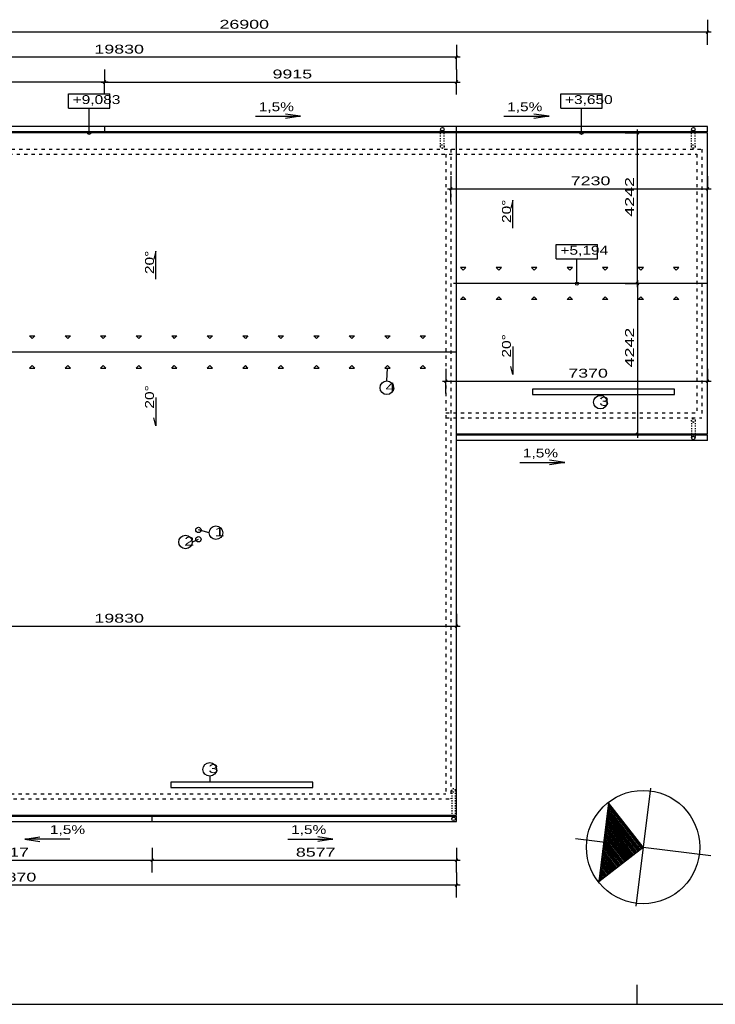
# Model space of a CAD drawing. Extents: x -196363 to 396902, y -489949 to -260582.
# Tile 268 of 311: x 255448 to 275042, y -364532 to -336808. Entities that reach past the tile are written whole.
import ezdxf

# ---------------------------------------------------------------- set-up
doc = ezdxf.new("R2010")
doc.units = 0
doc.header["$MEASUREMENT"] = 0
doc.linetypes.add('DASHED1', pattern=[1, 0.3, -0.4, 0.3])
for name, color, linetype in [('koty', 1, 'Continuous'), ('legenda', 1, 'Continuous'), ('navrh', 2, 'Continuous')]:
    doc.layers.add(name, color=color, linetype=linetype)
doc.styles.add('SPIRITTXTSTYLE1', font='ROMAN')
doc.dimstyles.new('SPIRITSTYLE574', dxfattribs={"dimtxt": 250, "dimasz": 12.7, "dimexe": 350, "dimexo": -350, "dimgap": 100, "dimtad": 1, "dimdec": 3, "dimzin": 0, "dimdsep": 46, "dimlunit": 7, "dimtxsty": 'SPIRITTXTSTYLE1', "dimblk1": '_TICKMARKS574', "dimblk2": '_TICKMARKS574', "dimsah": 1, "dimcen": 0.09, "dimdle": 100, "dimclrd": 1, "dimclre": 1, "dimclrt": 1, "dimadec": 0, "dimazin": 0, "dimtfac": 1, "dimtdec": 4, "dimtofl": 0, "dimtmove": 1, "dimatfit": 0, "dimfxl": 0, "dimtolj": 1, "dimtzin": 0, "dimarcsym": 0})
doc.dimstyles.new('SPIRITSTYLE575', dxfattribs={"dimtxt": 250, "dimasz": 12.7, "dimexe": 350, "dimexo": 920.37207, "dimgap": 100, "dimtad": 1, "dimdec": 3, "dimzin": 0, "dimdsep": 46, "dimlunit": 7, "dimtxsty": 'SPIRITTXTSTYLE1', "dimblk1": '_TICKMARKS575', "dimblk2": '_TICKMARKS575', "dimsah": 1, "dimcen": 0.09, "dimdle": 100, "dimclrd": 1, "dimclre": 1, "dimclrt": 1, "dimadec": 0, "dimazin": 0, "dimtfac": 1, "dimtdec": 4, "dimtofl": 0, "dimtmove": 1, "dimatfit": 0, "dimfxl": 0, "dimtolj": 1, "dimtzin": 0, "dimarcsym": 0})
doc.dimstyles.new('SPIRITSTYLE577', dxfattribs={"dimtxt": 250, "dimasz": 12.7, "dimexe": 350, "dimexo": 684.851562, "dimgap": 100, "dimtad": 1, "dimdec": 3, "dimzin": 0, "dimdsep": 46, "dimlunit": 7, "dimtxsty": 'SPIRITTXTSTYLE1', "dimblk1": '_TICKMARKS577', "dimblk2": '_TICKMARKS577', "dimsah": 1, "dimcen": 0.09, "dimdle": 100, "dimclrd": 1, "dimclre": 1, "dimclrt": 1, "dimadec": 0, "dimazin": 0, "dimtfac": 1, "dimtdec": 4, "dimtofl": 0, "dimtmove": 1, "dimatfit": 0, "dimfxl": 0, "dimtolj": 1, "dimtzin": 0, "dimarcsym": 0})
doc.dimstyles.new('SPIRITSTYLE578', dxfattribs={"dimtxt": 250, "dimasz": 12.7, "dimexe": 350, "dimexo": 1622.071899, "dimgap": 100, "dimtad": 1, "dimdec": 3, "dimzin": 0, "dimdsep": 46, "dimlunit": 7, "dimtxsty": 'SPIRITTXTSTYLE1', "dimblk1": '_TICKMARKS578', "dimblk2": '_TICKMARKS578', "dimsah": 1, "dimcen": 0.09, "dimdle": 100, "dimclrd": 1, "dimclre": 1, "dimclrt": 1, "dimadec": 0, "dimazin": 0, "dimtfac": 1, "dimtdec": 4, "dimtofl": 0, "dimtmove": 1, "dimatfit": 0, "dimfxl": 0, "dimtolj": 1, "dimtzin": 0, "dimarcsym": 0})
doc.dimstyles.new('SPIRITSTYLE579', dxfattribs={"dimtxt": 250, "dimasz": 12.7, "dimexe": 350, "dimexo": 1585.311279, "dimgap": 100, "dimtad": 1, "dimdec": 3, "dimzin": 0, "dimdsep": 46, "dimlunit": 7, "dimtxsty": 'SPIRITTXTSTYLE1', "dimblk1": '_TICKMARKS579', "dimblk2": '_TICKMARKS579', "dimsah": 1, "dimcen": 0.09, "dimdle": 100, "dimclrd": 1, "dimclre": 1, "dimclrt": 1, "dimadec": 0, "dimazin": 0, "dimtfac": 1, "dimtdec": 4, "dimtofl": 0, "dimtmove": 1, "dimatfit": 0, "dimfxl": 0, "dimtolj": 1, "dimtzin": 0, "dimarcsym": 0})
doc.dimstyles.new('SPIRITSTYLE580', dxfattribs={"dimtxt": 250, "dimasz": 12.7, "dimexe": 350, "dimexo": 2246.685059, "dimgap": 100, "dimtad": 1, "dimdec": 3, "dimzin": 0, "dimdsep": 46, "dimlunit": 7, "dimtxsty": 'SPIRITTXTSTYLE1', "dimblk1": '_TICKMARKS580', "dimblk2": '_TICKMARKS580', "dimsah": 1, "dimcen": 0.09, "dimdle": 100, "dimclrd": 1, "dimclre": 1, "dimclrt": 1, "dimadec": 0, "dimazin": 0, "dimtfac": 1, "dimtdec": 4, "dimtofl": 0, "dimtmove": 1, "dimatfit": 0, "dimfxl": 0, "dimtolj": 1, "dimtzin": 0, "dimarcsym": 0})
doc.dimstyles.new('SPIRITSTYLE581', dxfattribs={"dimtxt": 250, "dimasz": 12.7, "dimexe": 350, "dimexo": 2486.35083, "dimgap": 100, "dimtad": 1, "dimdec": 3, "dimzin": 0, "dimdsep": 46, "dimlunit": 7, "dimtxsty": 'SPIRITTXTSTYLE1', "dimblk1": '_TICKMARKS581', "dimblk2": '_TICKMARKS581', "dimsah": 1, "dimcen": 0.09, "dimdle": 100, "dimclrd": 1, "dimclre": 1, "dimclrt": 1, "dimadec": 0, "dimazin": 0, "dimtfac": 1, "dimtdec": 4, "dimtofl": 0, "dimtmove": 1, "dimatfit": 0, "dimfxl": 0, "dimtolj": 1, "dimtzin": 0, "dimarcsym": 0})
doc.dimstyles.new('SPIRITSTYLE583', dxfattribs={"dimtxt": 250, "dimasz": 12.7, "dimexe": 350, "dimexo": 739.297852, "dimgap": 100, "dimtad": 1, "dimdec": 3, "dimzin": 0, "dimdsep": 46, "dimlunit": 7, "dimtxsty": 'SPIRITTXTSTYLE1', "dimblk1": '_TICKMARKS583', "dimblk2": '_TICKMARKS583', "dimsah": 1, "dimcen": 0.09, "dimdle": 100, "dimclrd": 1, "dimclre": 1, "dimclrt": 1, "dimadec": 0, "dimazin": 0, "dimtfac": 1, "dimtdec": 4, "dimtofl": 0, "dimtmove": 1, "dimatfit": 0, "dimfxl": 0, "dimtolj": 1, "dimtzin": 0, "dimarcsym": 0})
doc.dimstyles.new('SPIRITSTYLE584', dxfattribs={"dimtxt": 250, "dimasz": 12.7, "dimexe": 350, "dimexo": 1494.612671, "dimgap": 100, "dimtad": 1, "dimdec": 3, "dimzin": 0, "dimdsep": 46, "dimlunit": 7, "dimtxsty": 'SPIRITTXTSTYLE1', "dimblk1": '_TICKMARKS584', "dimblk2": '_TICKMARKS584', "dimsah": 1, "dimcen": 0.09, "dimdle": 100, "dimclrd": 1, "dimclre": 1, "dimclrt": 1, "dimadec": 0, "dimazin": 0, "dimtfac": 1, "dimtdec": 4, "dimtofl": 0, "dimtmove": 1, "dimatfit": 0, "dimfxl": 0, "dimtolj": 1, "dimtzin": 0, "dimarcsym": 0})
doc.dimstyles.new('SPIRITSTYLE585', dxfattribs={"dimtxt": 250, "dimasz": 12.7, "dimexe": 350, "dimexo": 902.934387, "dimgap": 100, "dimtad": 1, "dimdec": 3, "dimzin": 0, "dimdsep": 46, "dimlunit": 7, "dimtxsty": 'SPIRITTXTSTYLE1', "dimblk1": '_TICKMARKS585', "dimblk2": '_TICKMARKS585', "dimsah": 1, "dimcen": 0.09, "dimdle": 100, "dimclrd": 1, "dimclre": 1, "dimclrt": 1, "dimadec": 0, "dimazin": 0, "dimtfac": 1, "dimtdec": 4, "dimtofl": 0, "dimtmove": 1, "dimatfit": 0, "dimfxl": 0, "dimtolj": 1, "dimtzin": 0, "dimarcsym": 0})
doc.dimstyles.new('SPIRITSTYLE737', dxfattribs={"dimtxt": 250, "dimasz": 12.7, "dimexe": 350, "dimexo": 623.162292, "dimgap": 100, "dimtad": 1, "dimdec": 3, "dimzin": 0, "dimdsep": 46, "dimlunit": 7, "dimtxsty": 'SPIRITTXTSTYLE1', "dimblk1": '_TICKMARKS737', "dimblk2": '_TICKMARKS737', "dimsah": 1, "dimcen": 0.09, "dimdle": 100, "dimclrd": 1, "dimclre": 1, "dimclrt": 1, "dimadec": 0, "dimazin": 0, "dimtfac": 1, "dimtdec": 4, "dimtofl": 0, "dimtmove": 1, "dimatfit": 0, "dimfxl": 0, "dimtolj": 1, "dimtzin": 0, "dimarcsym": 0})

# ---------------------------------------------------------------- blocks, each defined once
blk = doc.blocks.new('_TICKMARKS575')
at = {"color": 1, "linetype": 'Continuous'}
blk.add_line((-3, -3), (3, 3), dxfattribs=at)
blk = doc.blocks.new('*D1401')
at = {"color": 1, "linetype": 'Continuous', "ltscale": 600}
for p, q in [((247923.640625, -353535.8125, 1723.800049), (247923.640625, -353885.8125, 1723.800049)), ((267753.65625, -353535.8125, 1723.800049), (267753.65625, -353885.8125, 1723.800049)), ((247823.65625, -353885.8125, 1723.800049), (267853.65625, -353885.8125, 1723.800049)), ((247923.640625, -354235.78125, 1723.800049), (247923.640625, -353885.8125, 1723.800049)), ((267753.65625, -354235.78125, 1723.800049), (267753.65625, -353885.8125, 1723.800049))]:
    blk.add_line(p, q, dxfattribs=at)
at = {"color": 1, "linetype": 'Continuous', "ltscale": 600, "xscale": 12.69999980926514, "yscale": 12.69999980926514, "zscale": 12.69999980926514, "rotation": 180.0000050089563}
blk.add_blockref('_TICKMARKS575', (247923.640625, -353885.8125, 1723.800049), dxfattribs=at)
at = {"color": 1, "linetype": 'Continuous', "ltscale": 600, "xscale": 12.69999980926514, "yscale": 12.69999980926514, "zscale": 12.69999980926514}
blk.add_blockref('_TICKMARKS575', (267753.65625, -353885.8125, 1723.800049), dxfattribs=at)
at = {"color": 1, "linetype": 'Continuous', "ltscale": 300, "style": 'SPIRITTXTSTYLE1', "width": 1.5}
blk.add_text('19830', height=250, dxfattribs=at).set_placement((257552.921875, -353785.78125, 1723.800049))
blk = doc.blocks.new('_TICKMARKS577')
at = {"color": 1, "linetype": 'Continuous'}
blk.add_line((-3, -3), (3, 3), dxfattribs=at)
blk = doc.blocks.new('*D1403')
at = {"color": 1, "linetype": 'Continuous', "ltscale": 600}
for p, q in [((267453.65625, -346635.625, 1723.80005), (267453.65625, -346985.59375, 1723.80005)), ((274823.625, -346635.625, 1723.80005), (274823.625, -346985.59375, 1723.80005)), ((267353.65625, -346985.59375, 1723.80005), (274923.625, -346985.59375, 1723.80005)), ((267453.65625, -347335.59375, 1723.80005), (267453.65625, -346985.59375, 1723.80005)), ((274823.625, -347335.59375, 1723.80005), (274823.625, -346985.59375, 1723.80005))]:
    blk.add_line(p, q, dxfattribs=at)
at = {"color": 1, "linetype": 'Continuous', "ltscale": 600, "xscale": 12.69999980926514, "yscale": 12.69999980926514, "zscale": 12.69999980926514, "rotation": 180.0000050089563}
blk.add_blockref('_TICKMARKS577', (267453.65625, -346985.59375, 1723.80005), dxfattribs=at)
at = {"color": 1, "linetype": 'Continuous', "ltscale": 600, "xscale": 12.69999980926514, "yscale": 12.69999980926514, "zscale": 12.69999980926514}
blk.add_blockref('_TICKMARKS577', (274823.625, -346985.59375, 1723.80005), dxfattribs=at)
at = {"color": 1, "linetype": 'Continuous', "ltscale": 300, "style": 'SPIRITTXTSTYLE1', "width": 1.5}
blk.add_text('7370', height=250, dxfattribs=at).set_placement((270900.5625, -346885.59375, 1723.80005))
blk = doc.blocks.new('_TICKMARKS578')
at = {"color": 1, "linetype": 'Continuous'}
blk.add_line((-3, -3), (3, 3), dxfattribs=at)
blk = doc.blocks.new('*D1404')
at = {"color": 1, "linetype": 'Continuous', "ltscale": 600}
for p, q in [((272501.5625, -339995.46875, 1723.80005), (272851.5625, -339995.46875, 1723.80005)), ((272851.5625, -344337.96875, 1723.80005), (272851.5625, -339895.46875, 1723.80005)), ((273201.5625, -339995.46875, 1723.80005), (272851.5625, -339995.46875, 1723.80005)), ((272501.5625, -344237.96875, 1723.80005), (272851.5625, -344237.96875, 1723.80005)), ((273201.5625, -344237.96875, 1723.80005), (272851.5625, -344237.96875, 1723.80005))]:
    blk.add_line(p, q, dxfattribs=at)
at = {"color": 1, "linetype": 'Continuous', "ltscale": 600, "xscale": 12.69999980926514, "yscale": 12.69999980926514, "zscale": 12.69999980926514}
for p, rotation in [((272851.5625, -339995.46875, 1723.80005), 90.00000250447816), ((272851.5625, -344237.96875, 1723.80005), 270.0000006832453)]:
    blk.add_blockref('_TICKMARKS578', p, dxfattribs=dict(at, rotation=rotation))
at = {"color": 1, "linetype": 'Continuous', "ltscale": 300, "style": 'SPIRITTXTSTYLE1', "width": 1.5}
blk.add_text('4242', height=250, rotation=90.000002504, dxfattribs=at).set_placement((272751.5625, -342354.8125, 1723.80005))
blk = doc.blocks.new('_TICKMARKS574')
at = {"color": 1, "linetype": 'Continuous'}
blk.add_line((-3, -3), (3, 3), dxfattribs=at)
blk = doc.blocks.new('*D1405')
at = {"color": 1, "linetype": 'Continuous', "ltscale": 600}
for p, q in [((272501.5625, -344237.96875, 1723.80005), (272851.5625, -344237.96875, 1723.80005)), ((272851.5625, -344137.96875, 1723.80005), (272851.5625, -348580.4375, 1723.80005)), ((273201.5625, -344237.96875, 1723.80005), (272851.5625, -344237.96875, 1723.80005)), ((272501.5625, -348480.46875, 1723.80005), (272851.5625, -348480.46875, 1723.80005)), ((273201.5625, -348480.46875, 1723.80005), (272851.5625, -348480.46875, 1723.80005))]:
    blk.add_line(p, q, dxfattribs=at)
at = {"color": 1, "linetype": 'Continuous', "ltscale": 600, "xscale": 12.69999980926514, "yscale": 12.69999980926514, "zscale": 12.69999980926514}
for p, rotation in [((272851.5625, -344237.96875, 1723.80005), 90.00000250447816), ((272851.5625, -348480.46875, 1723.80005), -90.00000250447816)]:
    blk.add_blockref('_TICKMARKS574', p, dxfattribs=dict(at, rotation=rotation))
at = {"color": 1, "linetype": 'Continuous', "ltscale": 300, "style": 'SPIRITTXTSTYLE1', "width": 1.5}
blk.add_text('4242', height=250, rotation=450.000019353, dxfattribs=at).set_placement((272751.5625, -346597.3125, 1723.80005))
blk = doc.blocks.new('_TICKMARKS579')
at = {"color": 1, "linetype": 'Continuous'}
blk.add_line((-3, -3), (3, 3), dxfattribs=at)
blk = doc.blocks.new('*D1406')
at = {"color": 1, "linetype": 'Continuous', "ltscale": 600}
for p, q in [((276408.9375, -339995.46875, 1723.80005), (276758.9375, -339995.46875, 1723.80005)), ((276758.9375, -348580.4375, 1723.80005), (276758.9375, -339895.46875, 1723.80005)), ((277108.9375, -339995.46875, 1723.80005), (276758.9375, -339995.46875, 1723.80005)), ((276408.9375, -348480.46875, 1723.80005), (276758.9375, -348480.46875, 1723.80005)), ((277108.9375, -348480.46875, 1723.80005), (276758.9375, -348480.46875, 1723.80005))]:
    blk.add_line(p, q, dxfattribs=at)
at = {"color": 1, "linetype": 'Continuous', "ltscale": 600, "xscale": 12.69999980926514, "yscale": 12.69999980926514, "zscale": 12.69999980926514}
for p, rotation in [((276758.9375, -339995.46875, 1723.80005), 90.00000250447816), ((276758.9375, -348480.46875, 1723.80005), 270.0000006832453)]:
    blk.add_blockref('_TICKMARKS579', p, dxfattribs=dict(at, rotation=rotation))
at = {"color": 1, "linetype": 'Continuous', "ltscale": 300, "style": 'SPIRITTXTSTYLE1', "width": 1.5}
blk.add_text('8485', height=250, rotation=90.000002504, dxfattribs=at).set_placement((276658.9375, -344476.0625, 1723.80005))
blk = doc.blocks.new('_TICKMARKS580')
at = {"color": 1, "linetype": 'Continuous'}
blk.add_line((-3, -3), (3, 3), dxfattribs=at)
blk = doc.blocks.new('*D1407')
at = {"color": 1, "linetype": 'Continuous', "ltscale": 600}
for p, q in [((247923.640625, -337512.5625, 1723.800049), (247923.640625, -337862.5625, 1723.800049)), ((267753.65625, -337512.5625, 1723.800049), (267753.65625, -337862.5625, 1723.800049)), ((267853.65625, -337862.5625, 1723.800049), (247823.65625, -337862.5625, 1723.800049)), ((247923.640625, -338212.5625, 1723.800049), (247923.640625, -337862.5625, 1723.800049)), ((267753.65625, -338212.5625, 1723.800049), (267753.65625, -337862.5625, 1723.800049))]:
    blk.add_line(p, q, dxfattribs=at)
at = {"color": 1, "linetype": 'Continuous', "ltscale": 600, "xscale": 12.69999980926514, "yscale": 12.69999980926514, "zscale": 12.69999980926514}
for p, rotation in [((247923.640625, -337862.5625, 1723.800049), 180.0000050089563), ((267753.65625, -337862.5625, 1723.800049), 360.0000100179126)]:
    blk.add_blockref('_TICKMARKS580', p, dxfattribs=dict(at, rotation=rotation))
at = {"color": 1, "linetype": 'Continuous', "ltscale": 300, "style": 'SPIRITTXTSTYLE1', "width": 1.5}
blk.add_text('19830', height=250, rotation=360.0000100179, dxfattribs=at).set_placement((257552.921875, -337762.5625, 1723.800049))
blk = doc.blocks.new('_TICKMARKS581')
at = {"color": 1, "linetype": 'Continuous'}
blk.add_line((-3, -3), (3, 3), dxfattribs=at)
blk = doc.blocks.new('*D1408')
at = {"color": 1, "linetype": 'Continuous', "ltscale": 600}
for p, q in [((247923.640625, -336812.59375, 1723.800049), (247923.640625, -337162.5625, 1723.800049)), ((274823.625, -336812.59375, 1723.800049), (274823.625, -337162.5625, 1723.800049)), ((274923.625, -337162.5625, 1723.800049), (247823.65625, -337162.5625, 1723.800049)), ((247923.640625, -337512.5625, 1723.800049), (247923.640625, -337162.5625, 1723.800049)), ((274823.625, -337512.5625, 1723.800049), (274823.625, -337162.5625, 1723.800049))]:
    blk.add_line(p, q, dxfattribs=at)
at = {"color": 1, "linetype": 'Continuous', "ltscale": 600, "xscale": 12.69999980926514, "yscale": 12.69999980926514, "zscale": 12.69999980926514}
for p, rotation in [((247923.640625, -337162.5625, 1723.800049), 180.0000050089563), ((274823.625, -337162.5625, 1723.800049), 360.0000100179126)]:
    blk.add_blockref('_TICKMARKS581', p, dxfattribs=dict(at, rotation=rotation))
at = {"color": 1, "linetype": 'Continuous', "ltscale": 300, "style": 'SPIRITTXTSTYLE1', "width": 1.5}
blk.add_text('26900', height=250, rotation=360.0000100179, dxfattribs=at).set_placement((261076.03125, -337062.5625, 1723.800049))
blk = doc.blocks.new('_TICKMARKS583')
at = {"color": 1, "linetype": 'Continuous'}
blk.add_line((-3, -3), (3, 3), dxfattribs=at)
blk = doc.blocks.new('*D1411')
at = {"color": 1, "linetype": 'Continuous', "ltscale": 600}
for p, q in [((250460.296875, -360124.71875, 1723.800049), (250460.296875, -360474.71875, 1723.800049)), ((259176.984375, -360124.71875, 1723.800049), (259176.984375, -360474.71875, 1723.800049)), ((250360.3125, -360474.71875, 1723.800049), (259276.96875, -360474.71875, 1723.800049)), ((250460.296875, -360824.71875, 1723.800049), (250460.296875, -360474.71875, 1723.800049)), ((259176.984375, -360824.71875, 1723.800049), (259176.984375, -360474.71875, 1723.800049))]:
    blk.add_line(p, q, dxfattribs=at)
at = {"color": 1, "linetype": 'Continuous', "ltscale": 600, "xscale": 12.69999980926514, "yscale": 12.69999980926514, "zscale": 12.69999980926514, "rotation": 180.0000050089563}
blk.add_blockref('_TICKMARKS583', (250460.296875, -360474.71875, 1723.800049), dxfattribs=at)
at = {"color": 1, "linetype": 'Continuous', "ltscale": 600, "xscale": 12.69999980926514, "yscale": 12.69999980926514, "zscale": 12.69999980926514}
blk.add_blockref('_TICKMARKS583', (259176.984375, -360474.71875, 1723.800049), dxfattribs=at)
at = {"color": 1, "linetype": 'Continuous', "ltscale": 300, "style": 'SPIRITTXTSTYLE1', "width": 1.5}
blk.add_text('8717', height=250, dxfattribs=at).set_placement((254592.453125, -360374.71875, 1723.800049))
blk = doc.blocks.new('*D1412')
at = {"color": 1, "linetype": 'Continuous', "ltscale": 600}
for p, q in [((259176.984375, -360124.71875, 1723.800049), (259176.984375, -360474.71875, 1723.800049)), ((267753.65625, -360124.71875, 1723.800049), (267753.65625, -360474.71875, 1723.800049)), ((259077, -360474.71875, 1723.800049), (267853.65625, -360474.71875, 1723.800049)), ((259176.984375, -360824.71875, 1723.800049), (259176.984375, -360474.71875, 1723.800049)), ((267753.65625, -360824.71875, 1723.800049), (267753.65625, -360474.71875, 1723.800049))]:
    blk.add_line(p, q, dxfattribs=at)
at = {"color": 1, "linetype": 'Continuous', "ltscale": 600, "xscale": 12.69999980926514, "yscale": 12.69999980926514, "zscale": 12.69999980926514, "rotation": 180.0000050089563}
blk.add_blockref('_TICKMARKS583', (259176.984375, -360474.71875, 1723.800049), dxfattribs=at)
at = {"color": 1, "linetype": 'Continuous', "ltscale": 600, "xscale": 12.69999980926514, "yscale": 12.69999980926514, "zscale": 12.69999980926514}
blk.add_blockref('_TICKMARKS583', (267753.65625, -360474.71875, 1723.800049), dxfattribs=at)
at = {"color": 1, "linetype": 'Continuous', "ltscale": 300, "style": 'SPIRITTXTSTYLE1', "width": 1.5}
blk.add_text('8577', height=250, dxfattribs=at).set_placement((263227.21875, -360374.71875, 1723.800049))
blk = doc.blocks.new('_TICKMARKS584')
at = {"color": 1, "linetype": 'Continuous'}
blk.add_line((-3, -3), (3, 3), dxfattribs=at)
blk = doc.blocks.new('*D1413')
at = {"color": 1, "linetype": 'Continuous', "ltscale": 600}
for p, q in [((241883.625, -360824.71875, 1723.800049), (241883.625, -361174.71875, 1723.800049)), ((267753.65625, -360824.71875, 1723.800049), (267753.65625, -361174.71875, 1723.800049)), ((267853.65625, -361174.71875, 1723.800049), (241783.640625, -361174.71875, 1723.800049)), ((241883.625, -361524.6875, 1723.800049), (241883.625, -361174.71875, 1723.800049)), ((267753.65625, -361524.6875, 1723.800049), (267753.65625, -361174.71875, 1723.800049))]:
    blk.add_line(p, q, dxfattribs=at)
at = {"color": 1, "linetype": 'Continuous', "ltscale": 600, "xscale": 12.69999980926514, "yscale": 12.69999980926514, "zscale": 12.69999980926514}
for p, rotation in [((241883.625, -361174.71875, 1723.800049), 180.0000050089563), ((267753.65625, -361174.71875, 1723.800049), 360.0000100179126)]:
    blk.add_blockref('_TICKMARKS584', p, dxfattribs=dict(at, rotation=rotation))
at = {"color": 1, "linetype": 'Continuous', "ltscale": 300, "style": 'SPIRITTXTSTYLE1', "width": 1.5}
blk.add_text('25870', height=250, rotation=360.0000100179, dxfattribs=at).set_placement((254521.046875, -361074.6875, 1723.800049))
blk = doc.blocks.new('_TICKMARKS585')
at = {"color": 1, "linetype": 'Continuous'}
blk.add_line((-3, -3), (3, 3), dxfattribs=at)
blk = doc.blocks.new('*D1414')
at = {"color": 1, "linetype": 'Continuous', "ltscale": 600}
for p, q in [((247923.640625, -338212.5625, 1723.800049), (247923.640625, -338562.5625, 1723.800049)), ((257838.65625, -338212.5625, 1723.800049), (257838.65625, -338562.5625, 1723.800049)), ((257938.640625, -338562.5625, 1723.800049), (247823.65625, -338562.5625, 1723.800049)), ((247923.640625, -338912.5625, 1723.800049), (247923.640625, -338562.5625, 1723.800049)), ((257838.65625, -338912.5625, 1723.800049), (257838.65625, -338562.5625, 1723.800049))]:
    blk.add_line(p, q, dxfattribs=at)
at = {"color": 1, "linetype": 'Continuous', "ltscale": 600, "xscale": 12.69999980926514, "yscale": 12.69999980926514, "zscale": 12.69999980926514}
for p, rotation in [((247923.640625, -338562.5625, 1723.800049), 180.0000050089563), ((257838.65625, -338562.5625, 1723.800049), 360.0000100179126)]:
    blk.add_blockref('_TICKMARKS585', p, dxfattribs=dict(at, rotation=rotation))
at = {"color": 1, "linetype": 'Continuous', "ltscale": 300, "style": 'SPIRITTXTSTYLE1', "width": 1.5}
blk.add_text('9915', height=250, rotation=360.0000100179, dxfattribs=at).set_placement((252654.96875, -338462.53125, 1723.800049))
blk = doc.blocks.new('*D1415')
at = {"color": 1, "linetype": 'Continuous', "ltscale": 600}
for p, q in [((257838.65625, -338212.5625, 1723.80005), (257838.65625, -338562.5625, 1723.80005)), ((267753.65625, -338212.5625, 1723.80005), (267753.65625, -338562.5625, 1723.80005)), ((257738.65625, -338562.5625, 1723.80005), (267853.65625, -338562.5625, 1723.80005)), ((257838.65625, -338912.5625, 1723.80005), (257838.65625, -338562.5625, 1723.80005)), ((267753.65625, -338912.5625, 1723.80005), (267753.65625, -338562.5625, 1723.80005))]:
    blk.add_line(p, q, dxfattribs=at)
at = {"color": 1, "linetype": 'Continuous', "ltscale": 600, "xscale": 12.69999980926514, "yscale": 12.69999980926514, "zscale": 12.69999980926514, "rotation": 180.0000050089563}
blk.add_blockref('_TICKMARKS585', (257838.65625, -338562.5625, 1723.80005), dxfattribs=at)
at = {"color": 1, "linetype": 'Continuous', "ltscale": 600, "xscale": 12.69999980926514, "yscale": 12.69999980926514, "zscale": 12.69999980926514}
blk.add_blockref('_TICKMARKS585', (267753.65625, -338562.5625, 1723.80005), dxfattribs=at)
at = {"color": 1, "linetype": 'Continuous', "ltscale": 300, "style": 'SPIRITTXTSTYLE1', "width": 1.5}
blk.add_text('9915', height=250, dxfattribs=at).set_placement((262569.9375, -338462.53125, 1723.80005))
blk = doc.blocks.new('_TICKMARKS737')
at = {"color": 1, "linetype": 'Continuous'}
blk.add_line((-3, -3), (3, 3), dxfattribs=at)
blk = doc.blocks.new('*D1728')
at = {"color": 1, "linetype": 'Continuous', "ltscale": 600}
for p, q in [((267593.625, -341218.625, 1723.80005), (267593.625, -341568.625, 1723.80005)), ((274823.625, -341218.625, 1723.80005), (274823.625, -341568.625, 1723.80005)), ((267493.65625, -341568.625, 1723.80005), (274923.625, -341568.625, 1723.80005)), ((267593.625, -341918.625, 1723.80005), (267593.625, -341568.625, 1723.80005)), ((274823.625, -341918.625, 1723.80005), (274823.625, -341568.625, 1723.80005))]:
    blk.add_line(p, q, dxfattribs=at)
at = {"color": 1, "linetype": 'Continuous', "ltscale": 600, "xscale": 12.69999980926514, "yscale": 12.69999980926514, "zscale": 12.69999980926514, "rotation": 180.0000050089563}
blk.add_blockref('_TICKMARKS737', (267593.625, -341568.625, 1723.80005), dxfattribs=at)
at = {"color": 1, "linetype": 'Continuous', "ltscale": 600, "xscale": 12.69999980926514, "yscale": 12.69999980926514, "zscale": 12.69999980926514}
blk.add_blockref('_TICKMARKS737', (274823.625, -341568.625, 1723.80005), dxfattribs=at)
at = {"color": 1, "linetype": 'Continuous', "ltscale": 300, "style": 'SPIRITTXTSTYLE1', "width": 1.5}
blk.add_text('7230', height=250, dxfattribs=at).set_placement((270970.5625, -341468.625, 1723.80005))

msp = doc.modelspace()

# ---------------------------------------------------------------- linework, layer by layer
at = {"layer": 'koty', "color": 1, "linetype": 'Continuous', "ltscale": 304.799988}
for p, q in [((256820.4375, -339297.4375), (256820.4375, -338899.71875)), ((257986.9375, -339297.4375), (257986.9375, -338899.71875)), ((270688.0625, -339297.4375), (270688.0625, -338899.71875)), ((271854.5625, -339297.4375), (271854.5625, -338899.71875)), ((257403.70312, -339995.46875), (257403.70312, -339297.4375)), ((271271.34375, -339995.46875), (271271.34375, -339297.4375)), ((270559.78125, -343539.9375), (270559.78125, -343142.21875)), ((271726.28125, -343539.9375), (271726.28125, -343142.21875)), ((271143.03125, -344237.96875), (271143.03125, -343539.9375))]:
    msp.add_line(p, q, dxfattribs=at)
at = {"layer": 'koty', "color": 1, "linetype": 'Continuous', "ltscale": 509.015991}
for p, q in [((256820.4375, -338899.71875, -1154.94592), (257986.9375, -338899.71875, -1154.94592)), ((270688.0625, -338899.71875, -1154.94592), (271854.5625, -338899.71875, -1154.94592)), ((256820.4375, -339297.4375, -1154.94592), (257986.9375, -339297.4375, -1154.94592)), ((270688.0625, -339297.4375, -1154.94592), (271854.5625, -339297.4375, -1154.94592)), ((270559.78125, -343142.21875, -1154.94592), (271726.28125, -343142.21875, -1154.94592)), ((270559.78125, -343539.9375, -1154.94592), (271726.28125, -343539.9375, -1154.94592))]:
    msp.add_line(p, q, dxfattribs=at)
at = {"layer": 'koty', "color": 1, "linetype": 'Continuous', "ltscale": 609.599976}
for p, q in [((262090.54688, -339527.71875, -1723.80005), (263360.53125, -339527.71875, -1723.80005)), ((263360.53125, -339527.71875, -1723.80005), (262931.90625, -339464.21875, -1723.80005)), ((263360.53125, -339527.71875, -1723.80005), (262931.90625, -339591.21875, -1723.80005)), ((269087.875, -339527.71875, -1723.80005), (270357.875, -339527.71875, -1723.80005)), ((270357.875, -339527.71875, -1723.80005), (269929.25, -339464.21875, -1723.80005)), ((270357.875, -339527.71875, -1723.80005), (269929.25, -339591.21875, -1723.80005)), ((269531.125, -349276.8125, -1723.80005), (270801.125, -349276.8125, -1723.80005)), ((270801.125, -349276.8125, -1723.80005), (270372.5, -349213.3125, -1723.80005)), ((270801.125, -349276.8125, -1723.80005), (270372.5, -349340.3125, -1723.80005)), ((255588.54688, -359880.5625, -1723.80005), (256017.17188, -359817.0625, -1723.80005)), ((264271, -359880.5625, -1723.80005), (263842.375, -359817.0625, -1723.80005)), ((256858.54688, -359880.5625, -1723.80005), (255588.54688, -359880.5625, -1723.80005)), ((255588.54688, -359880.5625, -1723.80005), (256017.17188, -359944.0625, -1723.80005)), ((263001, -359880.5625, -1723.80005), (264271, -359880.5625, -1723.80005)), ((264271, -359880.5625, -1723.80005), (263842.375, -359944.0625, -1723.80005))]:
    msp.add_line(p, q, dxfattribs=at)
at = {"layer": 'koty', "color": 1, "linetype": 'Continuous', "ltscale": 600}
for p, q in [((269341.34375, -341885.40625, 1723.80005), (269280.75, -342111.5, 1723.80005)), ((269341.34375, -342675.75, 1723.80005), (269341.34375, -341885.40625, 1723.80005)), ((259286.32812, -343322.90625, 1723.80005), (259225.75, -343549.03125, 1723.80005)), ((259286.32812, -344113.25, 1723.80005), (259286.32812, -343322.90625, 1723.80005)), ((269341.34375, -346012.34375, 1723.80005), (269341.34375, -346802.65625, 1723.80005)), ((269341.34375, -346802.65625, 1723.80005), (269280.75, -346576.5625, 1723.80005)), ((259286.32812, -347449.84375, 1723.80005), (259286.32812, -348240.1875, 1723.80005)), ((259286.32812, -348240.1875, 1723.80005), (259225.75, -348014.09375, 1723.80005))]:
    msp.add_line(p, q, dxfattribs=at)
at = {"layer": 'koty', "color": 1, "linetype": 'Continuous', "ltscale": 304.799988}
for centre in [(257403.70312, -339995.46875), (271271.34375, -339995.46875), (271143.03125, -344237.96875)]:
    msp.add_circle(centre, 43.85183, dxfattribs=at)
at = {"layer": 'legenda', "color": 1, "linetype": 'Continuous', "ltscale": 50}
for p, q in [((265790.03125, -346980.53125, -1837.69128), (265803.65625, -346619.5, -1837.69128)), ((271804.34375, -347385.375, -1837.69128), (271804.34375, -347364.78125, -1837.69128)), ((260784.90625, -351253.53125, -1837.69128), (260482.03125, -351174.9375, -1837.69128)), ((260310.40625, -351515.1875, -1837.69128), (260482.03125, -351438.0625, -1837.69128)), ((260802.4375, -358108.65625, -1837.69128), (260802.4375, -358276.28125, -1837.69128))]:
    msp.add_line(p, q, dxfattribs=at)
at = {"layer": 'legenda', "color": 1, "linetype": 'Continuous', "ltscale": 1.5875}
msp.add_line((273213.21875, -358441.3125, 1723.80005), (272800.46875, -361767.40625, 1723.80005), dxfattribs=at)
at = {"layer": 'legenda', "color": 1, "linetype": 'Continuous', "ltscale": 250}
for p, q in [((272033.3125, -358854.9375, 1723.80005), (271757.4375, -361077.90625, 1723.80005)), ((272013.8125, -359012, 1723.80005), (272918.53125, -360173.15625, 1723.80005)), ((272020.71875, -358956.34375, 1723.80005), (272949.84375, -360148.75, 1723.80005)), ((272027.65625, -358900.625, 1723.80005), (272981.15625, -360124.34375, 1723.80005)), ((273006.84375, -360104.34375, 1723.80005), (272033.3125, -358854.9375, 1723.80005)), ((271979.21875, -359290.53125, 1723.80005), (272762.03125, -360295.09375, 1723.80005)), ((271986.1875, -359234.8125, 1723.80005), (272793.3125, -360270.6875, 1723.80005)), ((271993.0625, -359179.15625, 1723.80005), (272824.625, -360246.34375, 1723.80005)), ((271999.96875, -359123.4375, 1723.80005), (272855.9375, -360221.9375, 1723.80005)), ((272006.90625, -359067.71875, 1723.80005), (272887.21875, -360197.53125, 1723.80005)), ((271944.65625, -359569.03125, 1723.80005), (272605.5, -360417.09375, 1723.80005)), ((271951.59375, -359513.3125, 1723.80005), (272636.8125, -360392.6875, 1723.80005)), ((271958.5, -359457.59375, 1723.80005), (272668.09375, -360368.28125, 1723.80005)), ((271965.4375, -359401.9375, 1723.80005), (272699.40625, -360343.9375, 1723.80005)), ((271972.34375, -359346.21875, 1723.80005), (272730.71875, -360319.5, 1723.80005)), ((271910.125, -359847.53125, 1723.80005), (272448.9375, -360539.03125, 1723.80005)), ((271917.03125, -359791.8125, 1723.80005), (272480.28125, -360514.6875, 1723.80005)), ((271923.90625, -359736.09375, 1723.80005), (272511.59375, -360490.28125, 1723.80005)), ((271930.875, -359680.40625, 1723.80005), (272542.90625, -360465.875, 1723.80005)), ((271937.75, -359624.75, 1723.80005), (272574.1875, -360441.46875, 1723.80005)), ((273006.84375, -360104.34375, 1723.80005), (271101.4375, -359867.90625, 1723.80005)), ((271757.4375, -361077.90625, 1723.80005), (273006.84375, -360104.34375, 1723.80005)), ((271875.5625, -360126.03125, 1723.80005), (272292.40625, -360661.03125, 1723.80005)), ((271882.4375, -360070.3125, 1723.80005), (272323.71875, -360636.625, 1723.80005)), ((271889.375, -360014.625, 1723.80005), (272355.03125, -360612.21875, 1723.80005)), ((271896.28125, -359958.90625, 1723.80005), (272386.3125, -360587.84375, 1723.80005)), ((271903.1875, -359903.1875, 1723.80005), (272417.625, -360563.4375, 1723.80005)), ((273006.84375, -360104.34375, 1723.80005), (274912.1875, -360340.8125, 1723.80005)), ((271840.96875, -360404.5, 1723.80005), (272135.90625, -360782.96875, 1723.80005)), ((271847.90625, -360348.84375, 1723.80005), (272167.1875, -360758.59375, 1723.80005)), ((271854.8125, -360293.125, 1723.80005), (272198.5, -360734.1875, 1723.80005)), ((271861.71875, -360237.40625, 1723.80005), (272229.8125, -360709.78125, 1723.80005)), ((271868.65625, -360181.6875, 1723.80005), (272261.125, -360685.4375, 1723.80005)), ((271806.4375, -360683, 1723.80005), (271979.375, -360904.96875, 1723.80005)), ((271813.34375, -360627.28125, 1723.80005), (272010.6875, -360880.5625, 1723.80005)), ((271820.21875, -360571.625, 1723.80005), (272042, -360856.1875, 1723.80005)), ((271827.1875, -360515.90625, 1723.80005), (272073.28125, -360831.78125, 1723.80005)), ((271834.0625, -360460.21875, 1723.80005), (272104.59375, -360807.375, 1723.80005)), ((271778.75, -360905.8125, 1723.80005), (271854.15625, -361002.53125, 1723.80005)), ((271785.71875, -360850.09375, 1723.80005), (271885.46875, -360978.125, 1723.80005)), ((271792.59375, -360794.4375, 1723.80005), (271916.78125, -360953.71875, 1723.80005)), ((271799.5, -360738.71875, 1723.80005), (271948.0625, -360929.375, 1723.80005)), ((271758.03125, -361072.875, 1723.80005), (271760.21875, -361075.71875, 1723.80005)), ((271764.96875, -361017.21875, 1723.80005), (271791.5625, -361051.3125, 1723.80005)), ((271771.875, -360961.5, 1723.80005), (271822.875, -361026.9375, 1723.80005))]:
    msp.add_line(p, q, dxfattribs=at)
at = {"layer": 'legenda', "color": 1, "linetype": 'Continuous', "ltscale": 600}
for p, q in [((272841.40625, -364531.71875, 6971.39941), (272841.40625, -363984.34375, 6971.39941)), ((233841.375, -364531.71875, 6971.39941), (293841.375, -364531.71875, 6971.39941))]:
    msp.add_line(p, q, dxfattribs=at)
at = {"layer": 'legenda', "color": 1, "linetype": 'Continuous', "ltscale": 50}
for centre in [(265790.03125, -347171.78125, -1837.69128), (271804.34375, -347576.65625, -1837.69128), (260976.17188, -351253.53125, -1837.69128), (260119.14062, -351515.1875, -1837.69128), (260802.4375, -357917.375, -1837.69128)]:
    msp.add_circle(centre, 191.27928, dxfattribs=at)
at = {"layer": 'legenda', "color": 1, "linetype": 'Continuous', "ltscale": 1.5875}
msp.add_circle((273006.84375, -360104.34375, -1723.80005), 1596, dxfattribs=at)
at = {"layer": 'navrh', "color": 2, "linetype": 'Continuous', "ltscale": 300}
for p, q in [((267753.65625, -339815.5, 900), (247923.64062, -339815.5, 900)), ((257838.65625, -339815.5, 900), (257838.65625, -339965.46875, 900)), ((274823.625, -339815.5, 900), (267753.65625, -339815.5, 900)), ((267753.65625, -339965.46875, 900), (267753.65625, -339815.5, 900)), ((274823.625, -339965.46875, 900), (274823.625, -339815.5, 900)), ((274823.625, -339965.46875, 900), (247923.64062, -339965.46875, 900)), ((274823.625, -339995.46875, 900), (247923.64062, -339995.46875, 900)), ((267753.65625, -359205.4375, 900), (267753.65625, -339995.46875, 900)), ((274823.625, -348480.46875, 900), (274823.625, -339995.46875, 900)), ((268018.625, -343784.875, 900), (267868.625, -343784.875, 900)), ((267868.625, -343784.875, 900), (267943.625, -343859.90625, 900)), ((268018.625, -343784.875, 900), (267943.625, -343859.90625, 900)), ((269018.625, -343784.875, 900), (268868.625, -343784.875, 900)), ((268868.625, -343784.875, 900), (268943.625, -343859.90625, 900)), ((269018.625, -343784.875, 900), (268943.625, -343859.90625, 900)), ((270018.625, -343784.875, 900), (269868.625, -343784.875, 900)), ((269868.625, -343784.875, 900), (269943.625, -343859.90625, 900)), ((270018.625, -343784.875, 900), (269943.625, -343859.90625, 900)), ((271018.625, -343784.875, 900), (270868.625, -343784.875, 900)), ((270868.625, -343784.875, 900), (270943.625, -343859.90625, 900)), ((271018.625, -343784.875, 900), (270943.625, -343859.90625, 900)), ((272018.625, -343784.875, 900), (271868.625, -343784.875, 900)), ((271868.625, -343784.875, 900), (271943.625, -343859.90625, 900)), ((272018.625, -343784.875, 900), (271943.625, -343859.90625, 900)), ((273018.625, -343784.875, 900), (272868.625, -343784.875, 900)), ((272868.625, -343784.875, 900), (272943.625, -343859.90625, 900)), ((273018.625, -343784.875, 900), (272943.625, -343859.90625, 900)), ((274018.625, -343784.875, 900), (273868.625, -343784.875, 900)), ((273868.625, -343784.875, 900), (273943.625, -343859.90625, 900)), ((274018.625, -343784.875, 900), (273943.625, -343859.90625, 900)), ((274823.625, -344237.96875, 900), (267753.65625, -344237.96875, 900)), ((267868.625, -344691, 900), (267943.625, -344616, 900)), ((268018.625, -344691, 900), (267868.625, -344691, 900)), ((268018.625, -344691, 900), (267943.625, -344616, 900)), ((268868.625, -344691, 900), (268943.625, -344616, 900)), ((269018.625, -344691, 900), (268868.625, -344691, 900)), ((269018.625, -344691, 900), (268943.625, -344616, 900)), ((269868.625, -344691, 900), (269943.625, -344616, 900)), ((270018.625, -344691, 900), (269868.625, -344691, 900)), ((270018.625, -344691, 900), (269943.625, -344616, 900)), ((270868.625, -344691, 900), (270943.625, -344616, 900)), ((271018.625, -344691, 900), (270868.625, -344691, 900)), ((271018.625, -344691, 900), (270943.625, -344616, 900)), ((271868.625, -344691, 900), (271943.625, -344616, 900)), ((272018.625, -344691, 900), (271868.625, -344691, 900)), ((272018.625, -344691, 900), (271943.625, -344616, 900)), ((272868.625, -344691, 900), (272943.625, -344616, 900)), ((273018.625, -344691, 900), (272868.625, -344691, 900)), ((273018.625, -344691, 900), (272943.625, -344616, 900)), ((273868.625, -344691, 900), (273943.625, -344616, 900)), ((274018.625, -344691, 900), (273868.625, -344691, 900)), ((274018.625, -344691, 900), (273943.625, -344616, 900)), ((255728.67188, -345713.40625, 900), (255878.65625, -345713.40625, 900)), ((255728.67188, -345713.40625, 900), (255803.65625, -345788.40625, 900)), ((255878.65625, -345713.40625, 900), (255803.65625, -345788.40625, 900)), ((256728.67188, -345713.40625, 900), (256878.65625, -345713.40625, 900)), ((256728.67188, -345713.40625, 900), (256803.65625, -345788.40625, 900)), ((256878.65625, -345713.40625, 900), (256803.65625, -345788.40625, 900)), ((257728.67188, -345713.40625, 900), (257878.65625, -345713.40625, 900)), ((257728.67188, -345713.40625, 900), (257803.65625, -345788.40625, 900)), ((257878.65625, -345713.40625, 900), (257803.65625, -345788.40625, 900)), ((258728.67188, -345713.40625, 900), (258878.65625, -345713.40625, 900)), ((258728.67188, -345713.40625, 900), (258803.65625, -345788.40625, 900)), ((258878.65625, -345713.40625, 900), (258803.65625, -345788.40625, 900)), ((259728.67188, -345713.40625, 900), (259878.65625, -345713.40625, 900)), ((259728.67188, -345713.40625, 900), (259803.65625, -345788.40625, 900)), ((259878.65625, -345713.40625, 900), (259803.65625, -345788.40625, 900)), ((260728.67188, -345713.40625, 900), (260878.65625, -345713.40625, 900)), ((260728.67188, -345713.40625, 900), (260803.65625, -345788.40625, 900)), ((260878.65625, -345713.40625, 900), (260803.65625, -345788.40625, 900)), ((261728.67188, -345713.40625, 900), (261878.67188, -345713.40625, 900)), ((261728.67188, -345713.40625, 900), (261803.65625, -345788.40625, 900)), ((261878.67188, -345713.40625, 900), (261803.65625, -345788.40625, 900)), ((262728.65625, -345713.40625, 900), (262878.65625, -345713.40625, 900)), ((262728.65625, -345713.40625, 900), (262803.65625, -345788.40625, 900)), ((262878.65625, -345713.40625, 900), (262803.65625, -345788.40625, 900)), ((263728.6875, -345713.40625, 900), (263878.65625, -345713.40625, 900)), ((263728.6875, -345713.40625, 900), (263803.65625, -345788.40625, 900)), ((263878.65625, -345713.40625, 900), (263803.65625, -345788.40625, 900)), ((264728.6875, -345713.40625, 900), (264878.65625, -345713.40625, 900)), ((264728.6875, -345713.40625, 900), (264803.65625, -345788.40625, 900)), ((264878.65625, -345713.40625, 900), (264803.65625, -345788.40625, 900)), ((265728.6875, -345713.40625, 900), (265878.65625, -345713.40625, 900)), ((265728.6875, -345713.40625, 900), (265803.65625, -345788.40625, 900)), ((265878.65625, -345713.40625, 900), (265803.65625, -345788.40625, 900)), ((266728.6875, -345713.40625, 900), (266878.65625, -345713.40625, 900)), ((266728.6875, -345713.40625, 900), (266803.65625, -345788.40625, 900)), ((266878.65625, -345713.40625, 900), (266803.65625, -345788.40625, 900)), ((267753.65625, -346166.46875, 900), (247923.64062, -346166.46875, 900)), ((255728.67188, -346619.5, 900), (255803.65625, -346544.5, 900)), ((255878.65625, -346619.5, 900), (255803.65625, -346544.5, 900)), ((256728.67188, -346619.5, 900), (256803.65625, -346544.5, 900)), ((256878.65625, -346619.5, 900), (256803.65625, -346544.5, 900)), ((257728.67188, -346619.5, 900), (257803.65625, -346544.5, 900)), ((257878.65625, -346619.5, 900), (257803.65625, -346544.5, 900)), ((258728.67188, -346619.5, 900), (258803.65625, -346544.5, 900)), ((258878.65625, -346619.5, 900), (258803.65625, -346544.5, 900)), ((259728.67188, -346619.5, 900), (259803.65625, -346544.5, 900)), ((259878.65625, -346619.5, 900), (259803.65625, -346544.5, 900)), ((260728.67188, -346619.5, 900), (260803.65625, -346544.5, 900)), ((260878.65625, -346619.5, 900), (260803.65625, -346544.5, 900)), ((261728.67188, -346619.5, 900), (261803.65625, -346544.5, 900)), ((261878.67188, -346619.5, 900), (261803.65625, -346544.5, 900)), ((262728.65625, -346619.5, 900), (262803.65625, -346544.5, 900)), ((262878.65625, -346619.5, 900), (262803.65625, -346544.5, 900)), ((263728.6875, -346619.5, 900), (263803.65625, -346544.5, 900)), ((263878.65625, -346619.5, 900), (263803.65625, -346544.5, 900)), ((264728.6875, -346619.5, 900), (264803.65625, -346544.5, 900)), ((264878.65625, -346619.5, 900), (264803.65625, -346544.5, 900)), ((265728.6875, -346619.5, 900), (265803.65625, -346544.5, 900)), ((265878.65625, -346619.5, 900), (265803.65625, -346544.5, 900)), ((266728.6875, -346619.5, 900), (266803.65625, -346544.5, 900)), ((266878.65625, -346619.5, 900), (266803.65625, -346544.5, 900)), ((255728.67188, -346619.5, 900), (255878.65625, -346619.5, 900)), ((256728.67188, -346619.5, 900), (256878.65625, -346619.5, 900)), ((257728.67188, -346619.5, 900), (257878.65625, -346619.5, 900)), ((258728.67188, -346619.5, 900), (258878.65625, -346619.5, 900)), ((259728.67188, -346619.5, 900), (259878.65625, -346619.5, 900)), ((260728.67188, -346619.5, 900), (260878.65625, -346619.5, 900)), ((261728.67188, -346619.5, 900), (261878.67188, -346619.5, 900)), ((262728.65625, -346619.5, 900), (262878.65625, -346619.5, 900)), ((263728.6875, -346619.5, 900), (263878.65625, -346619.5, 900)), ((264728.6875, -346619.5, 900), (264878.65625, -346619.5, 900)), ((265728.6875, -346619.5, 900), (265878.65625, -346619.5, 900)), ((266728.6875, -346619.5, 900), (266878.65625, -346619.5, 900)), ((273888.59375, -347214.78125, 900), (269888.59375, -347214.78125, 900)), ((269888.59375, -347214.78125, 900), (269888.59375, -347364.78125, 900)), ((269888.59375, -347364.78125, 900), (273888.59375, -347364.78125, 900)), ((273888.59375, -347364.78125, 900), (273888.59375, -347214.78125, 900)), ((274823.625, -348480.46875, 900), (267753.65625, -348480.46875, 900)), ((274823.625, -348510.4375, 900), (267753.65625, -348510.4375, 900)), ((274823.625, -348660.4375, 900), (267753.65625, -348660.4375, 900)), ((274823.625, -348660.4375, 900), (274823.625, -348510.4375, 900)), ((263700.46875, -358276.28125, 900), (259700.46875, -358276.28125, 900)), ((259700.46875, -358276.28125, 900), (259700.46875, -358426.28125, 900)), ((259700.46875, -358426.28125, 900), (263700.46875, -358426.28125, 900)), ((263700.46875, -358426.28125, 900), (263700.46875, -358276.28125, 900)), ((241883.625, -359205.4375, 900), (267753.65625, -359205.4375, 900)), ((241883.625, -359235.4375, 900), (267753.65625, -359235.4375, 900)), ((259176.98438, -359385.40625, 900), (259176.98438, -359235.4375, 900)), ((267753.65625, -359385.40625, 900), (267753.65625, -359235.4375, 900)), ((241883.625, -359385.40625, 900), (267753.65625, -359385.40625, 900))]:
    msp.add_line(p, q, dxfattribs=at)
at = {"layer": 'navrh', "color": 2, "linetype": 'DASHED1', "ltscale": 100}
for p, q in [((267303.6875, -340380.46875, 900), (267303.6875, -339890.46875, 900)), ((267403.6875, -340380.46875, 900), (267403.6875, -339890.46875, 900)), ((274373.65625, -340380.46875, 900), (274373.65625, -339890.46875, 900)), ((274473.65625, -340380.46875, 900), (274473.65625, -339890.46875, 900)), ((274373.65625, -348095.46875, 900), (274373.65625, -348585.46875, 900)), ((274473.65625, -348095.46875, 900), (274473.65625, -348585.46875, 900)), ((267618.65625, -358508.375, 900), (267618.65625, -359310.4375, 900)), ((267618.65625, -358508.375, 900), (267618.65625, -359310.4375, 900)), ((267718.65625, -358508.375, 900), (267718.65625, -359310.4375, 900)), ((267718.65625, -358508.375, 900), (267718.65625, -359310.4375, 900))]:
    msp.add_line(p, q, dxfattribs=at)
at = {"layer": 'navrh', "color": 2, "linetype": 'DASHED1', "ltscale": 300}
for p, q in [((248083.64062, -340455.46875, 900), (274663.65625, -340455.46875, 900)), ((248223.64062, -340595.46875, 900), (274523.65625, -340595.46875, 900)), ((267453.65625, -340595.46875, 900), (267453.65625, -358605.4375, 900)), ((267593.625, -340455.46875, 900), (267593.625, -358745.4375, 900)), ((274523.65625, -340595.46875, 900), (274523.65625, -347880.46875, 900)), ((274663.65625, -340455.46875, 900), (274663.65625, -348020.46875, 900)), ((267753.65625, -344237.96875, 900), (267593.625, -344237.96875, 900)), ((267453.65625, -347880.46875, 900), (274523.65625, -347880.46875, 900)), ((267453.65625, -348020.46875, 900), (274663.65625, -348020.46875, 900)), ((242183.64062, -358605.4375, 900), (267453.65625, -358605.4375, 900)), ((242043.64062, -358745.4375, 900), (267593.625, -358745.4375, 900))]:
    msp.add_line(p, q, dxfattribs=at)
at = {"layer": 'navrh', "color": 2, "linetype": 'Continuous', "ltscale": 300}
for centre, radius in [((267353.6875, -339890.46875, 900), 50.00625), ((274423.65625, -339890.46875, 900), 50.00625), ((274423.65625, -348585.46875, 900), 50.00625), ((260482.03125, -351174.9375, 900), 75.00938), ((260482.03125, -351438.0625, 900), 75.00938), ((267668.65625, -359310.4375, 900), 50.00625), ((267668.65625, -359310.4375, 900), 50.00625)]:
    msp.add_circle(centre, radius, dxfattribs=at)
at = {"layer": 'navrh', "color": 2, "linetype": 'DASHED1', "ltscale": 100}
for centre in [(267353.6875, -340380.46875, 900), (274423.65625, -340380.46875, 900), (274423.65625, -348095.46875, 900), (267668.65625, -358508.375, 900), (267668.65625, -358508.375, 900)]:
    msp.add_circle(centre, 50.00625, dxfattribs=at)
at = {"layer": 'navrh', "color": 2, "linetype": 'Continuous', "ltscale": 300}
msp.add_point((259176.98438, -359385.40625, 900), dxfattribs=at)

# ---------------------------------------------------------------- texts
at = {"layer": 'koty', "color": 1, "linetype": 'Continuous', "ltscale": 509.015991, "style": 'SPIRITTXTSTYLE1', "width": 1.3}
for s, p in [('+9,083', (256939.75, -339183.375, -1154.94592)), ('+3,650', (270807.375, -339183.375, -1154.94592)), ('+5,194', (270679.09375, -343425.875, -1154.94592))]:
    msp.add_text(s, height=250.5, dxfattribs=at).set_placement(p)
at = {"layer": 'koty', "color": 1, "linetype": 'Continuous', "ltscale": 609.599976, "style": 'SPIRITTXTSTYLE1', "width": 1.3}
for p in [(262181.875, -339384.84375, -1723.80005), (269179.21875, -339384.84375, -1723.80005), (269622.46875, -349133.9375, -1723.80005), (256300.1875, -359737.6875, -1723.80005), (263092.34375, -359737.6875, -1723.80005)]:
    msp.add_text('1,5%%%', height=250, dxfattribs=at).set_placement(p)
at = {"layer": 'koty', "color": 1, "linetype": 'Continuous', "ltscale": 600, "style": 'SPIRITTXTSTYLE1', "width": 1.3}
for p in [(269283.25, -342532.84375, 1723.80005), (259228.23438, -343970.34375, 1723.80005), (269283.25, -346321.59375, 1723.80005), (259228.23438, -347759.09375, 1723.80005)]:
    msp.add_text('20%%176', height=250.5, rotation=90.000002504, dxfattribs=at).set_placement(p)
at = {"layer": 'legenda', "color": 1, "linetype": 'DASHED1', "ltscale": 50, "style": 'SPIRITTXTSTYLE1', "width": 1.5}
for s, p in [('4', (265753.9375, -347274.84375, -1837.69128)), ('3', (271768.25, -347679.71875, -1837.69128)), ('1', (260940.07812, -351356.59375, -1837.69128)), ('2', (260083.04688, -351618.25, -1837.69128)), ('3', (260766.34375, -358020.4375, -1837.69128))]:
    msp.add_text(s, height=250, dxfattribs=at).set_placement(p)

# ---------------------------------------------------------------- dimensions: what is measured, and where the dimension line sits
at = {"layer": 'koty', "color": 1, "linetype": 'Continuous', "ltscale": 600}
for base, p1, p2, dimstyle, picture, middle in [((274963.625, -337162.5625, 1723.80005), (274823.625, -339995.46875, 1723.80005), (247923.64062, -339995.46875, 1723.80005), 'SPIRITSTYLE581', '*D1408', (261373.64062, -337162.5625, 1723.80005)), ((267893.65625, -337862.5625, 1723.80005), (267753.65625, -340455.46875, 1723.80005), (247923.64062, -340455.46875, 1723.80005), 'SPIRITSTYLE580', '*D1407', (257838.65625, -337862.5625, 1723.80005)), ((257838.65625, -338562.5625, 1723.80005), (257838.65625, -339815.5, 1723.80005), (247923.64062, -339815.5, 1723.80005), 'SPIRITSTYLE585', '*D1414', (252881.15625, -338562.5625, 1723.80005)), ((257838.65625, -338562.5625, 1723.80005), (257838.65625, -339815.5, 1723.80005), (267753.65625, -339815.5, 1723.80005), 'SPIRITSTYLE585', '*D1415', (262796.125, -338562.5625, 1723.80005)), ((267593.625, -341568.625, 1723.80005), (267593.625, -340595.46875, 1723.80005), (274823.625, -340595.46875, 1723.80005), 'SPIRITSTYLE737', '*D1728', (271208.65625, -341568.625, 1723.80005)), ((267453.65625, -346985.59375, 1723.80005), (267453.65625, -348020.46875, 1723.80005), (274823.625, -348020.46875, 1723.80005), 'SPIRITSTYLE577', '*D1403', (271138.65625, -346985.59375, 1723.80005)), ((247783.65625, -353885.8125, 1723.80005), (247923.64062, -352615.4375, 1723.80005), (267753.65625, -352615.4375, 1723.80005), 'SPIRITSTYLE575', '*D1401', (257838.65625, -353885.8125, 1723.80005)), ((267893.65625, -361174.71875, 1723.80005), (267753.65625, -359335.40625, 1723.80005), (241883.625, -359335.40625, 1723.80005), 'SPIRITSTYLE584', '*D1413', (254818.65625, -361174.71875, 1723.80005)), ((250460.296875, -360474.71875, 1723.8000488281), (250460.296875, -359385.40625, 1723.8000488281), (259176.984375, -359385.40625, 1723.8000488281), 'SPIRITSTYLE583', '*D1411', (254818.65625, -360474.71875, 1723.8000488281)), ((259176.98438, -360474.71875, 1723.80005), (259176.98438, -359385.40625, 1723.80005), (267753.65625, -359385.40625, 1723.80005), 'SPIRITSTYLE583', '*D1412', (263465.3125, -360474.71875, 1723.80005))]:
    dim = msp.add_linear_dim(base=base, p1=p1, p2=p2, dimstyle=dimstyle, dxfattribs=at)
    dim.commit()
    dim.dimension.update_dxf_attribs({"geometry": picture, "text_midpoint": middle})
for base, p1, p2, dimstyle, picture, middle in [((272851.5625, -344237.96875, 1723.80005), (274823.625, -344237.96875, 1723.80005), (274823.625, -339995.46875, 1723.80005), 'SPIRITSTYLE578', '*D1404', (272851.5625, -342116.71875, 1723.80005)), ((276758.9375, -348480.46875, 1723.80005), (274823.625, -348480.46875, 1723.80005), (274823.625, -339995.46875, 1723.80005), 'SPIRITSTYLE579', '*D1406', (276758.9375, -344237.96875, 1723.80005)), ((272851.5625, -344237.96875, 1723.80005), (272851.5625, -344237.96875, 1723.80005), (272851.5625, -348480.46875, 1723.80005), 'SPIRITSTYLE574', '*D1405', (272851.5625, -346359.21875, 1723.80005))]:
    dim = msp.add_linear_dim(base=base, p1=p1, p2=p2, angle=90.000002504, dimstyle=dimstyle, dxfattribs=at)
    dim.commit()
    dim.dimension.update_dxf_attribs({"geometry": picture, "text_midpoint": middle})

doc.saveas('drawing.dxf')
